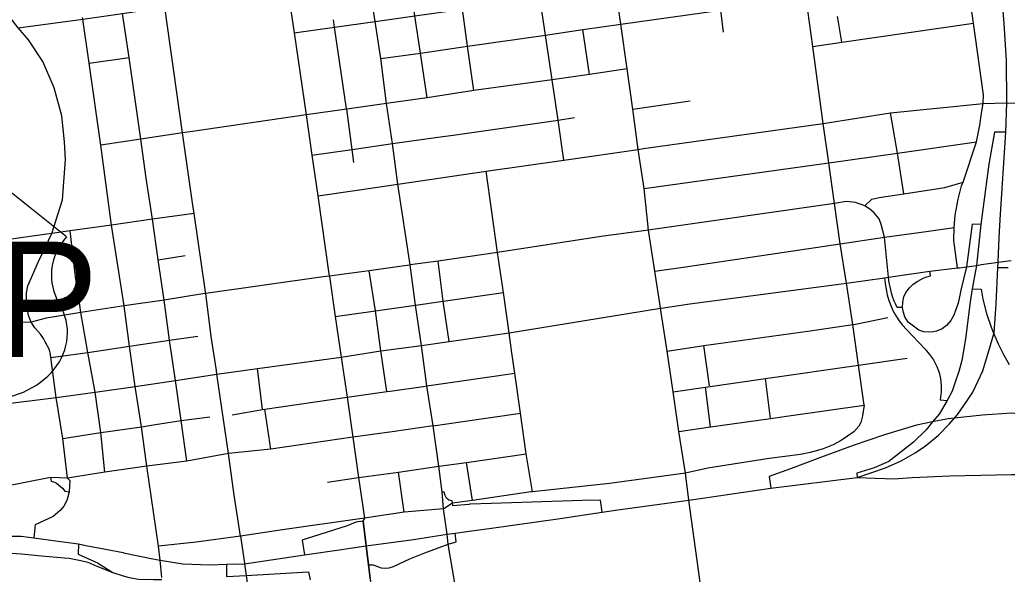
# Model space of a CAD drawing. Extents: x 1659811 to 1934326, y 644115 to 934867.
# Drawn here: x 1827284 to 1833252, y 711655 to 715005 of the extents above; entities that cross this region are included whole.
import ezdxf

# ---------------------------------------------------------------- set-up
doc = ezdxf.new("R2010")
doc.units = 0
for name, color, linetype in [('GM_P_US_Alignment', 7, 'Continuous'), ('GM_P_US_Shield', 7, 'Continuous'), ('GM_X_City_Street', 7, 'Continuous'), ('GM_X_Interchange_Ramps', 7, 'Continuous'), ('GM_X_Interstate_Route', 7, 'Continuous'), ('GM_X_US_Route', 7, 'Continuous')]:
    doc.layers.add(name, color=color, linetype=linetype)

msp = doc.modelspace()

# ---------------------------------------------------------------- linework, layer by layer
at = {"layer": 'GM_P_US_Alignment'}
msp.add_lwpolyline([(1827353, 713177), (1827170.3, 713173.9), (1826794.1, 713284), (1826509.1, 713367.4), (1826032.1, 713507)], dxfattribs=at)
at = {"layer": 'GM_P_US_Shield'}
msp.add_line((1827566.9, 713693.4), (1827204.3, 713983.4), dxfattribs=at)
for centre, start_param, end_param in [((1827982.7, 713460.4), 5.672304, 6.727422), ((1827065, 713113.2), 1.559657, 3.580859)]:
    msp.add_ellipse(centre, major_axis=(-507.6, 0), ratio=0.8, start_param=start_param, end_param=end_param, dxfattribs=at)
at = {"layer": 'GM_X_City_Street'}
for points in [[(1832386.6, 712675.8), (1832353.5, 712917.2), (1832318.5, 713163.3), (1832281.5, 713414), (1832242.9, 713650.2), (1832207.3, 713894), (1832173.6, 714139.6), (1832139.3, 714379), (1832077.5, 714844.4), (1832036.7, 715135.2), (1832002.7, 715367.2), (1831966.7, 715623.2), (1831905.2, 716037.6), (1831876.7, 716249.2), (1831851.7, 716420.2), (1831821.3, 716627), (1831793.1, 716824.4), (1831740.6, 717153), (1831717.2, 717310.3)], [(1831537.6, 714929.4), (1831520.4, 715062.6), (1831491, 715289.1), (1831454.2, 715550.1)], [(1831156.5, 713265.5), (1831122.4, 713485.2), (1831083.7, 713734.2), (1831058.1, 713985.3), (1831022.6, 714221.6), (1830988.9, 714464.6), (1830954.9, 714708.8), (1830916.9, 714978), (1830886.5, 715191.4), (1830847.2, 715464.4), (1830843, 715494.2)], [(1830573.1, 714157), (1830537.8, 714397.9), (1830501.5, 714642.8), (1830461.3, 714912.4), (1830426.9, 715142.8), (1830389.2, 715397.3)], [(1830029, 714576.8), (1829990.7, 714844.8), (1829960.2, 715068.4), (1829922.9, 715327.9)], [(1830916.9, 714978), (1831520.4, 715062.6), (1832036.7, 715135.2), (1832206.6, 715168.3), (1833005.3, 715283.8), (1833094.2, 715296.8), (1833138.5, 715303.5), (1833203.5, 715323.3), (1833259.9, 715332.4), (1833428.7, 715347.6)], [(1829746.9, 714534.2), (1829705.2, 714803.3), (1829671.4, 715029), (1829635.8, 715285.1)], [(1832952.5, 713505.2), (1832929.7, 713670.4), (1832932.2, 713750.7), (1832937.9, 713824.3), (1832955.3, 713920.2), (1832975.2, 714001.7), (1832984.9, 714022.9), (1833065.7, 714267.2), (1833086.5, 714368.7), (1833096.3, 714440.8), (1833106.9, 714499.6), (1833109.1, 714552.4), (1833048.1, 714984.6), (1833026.1, 715143.4), (1833005.3, 715283.8)], [(1827469.1, 712981.9), (1827463.3, 713011.7), (1827438.3, 713059.9), (1827428.1, 713079.6), (1827409.8, 713106), (1827376.1, 713144), (1827353, 713177), (1827348.4, 713188.6), (1827336.7, 713217.9), (1827323.7, 713301.4), (1827324, 713313), (1827324.9, 713354.2), (1827333.7, 713398.2), (1827397.7, 713543.5), (1827477, 713713), (1827542.2, 713916.3), (1827560.6, 714160.9), (1827555, 714267.2), (1827537.6, 714423.8), (1827492.2, 714594.5), (1827422.7, 714753.3), (1827336.7, 714882.8), (1827273.9, 714956.5), (1827183.1, 715072.8)], [(1828330.6, 713884.9), (1828267.5, 714322), (1828160.4, 715080.2), (1828157, 715103.2)], [(1828943.1, 714926.6), (1829187, 714960.4), (1829432.7, 714994.3), (1829671.4, 715029), (1829960.2, 715068.4), (1829983.6, 715072.1)], [(1828142, 711635.6), (1828132.5, 711739.3), (1828122.3, 711824.6), (1828052.2, 712308), (1828018.9, 712546.4), (1827982.5, 712789.6), (1827948.2, 713033.7), (1827914.4, 713277.6), (1827838, 713763.4), (1827773.3, 714248), (1827703.5, 714742.6), (1827665.5, 715008.9), (1827664, 715019.2)], [(1828294.7, 712337.6), (1828260.4, 712582.8), (1828224.9, 712824.5), (1828189.9, 713068.6), (1828156.1, 713311.4), (1828120.6, 713555.2), (1828086.4, 713799.5), (1828048.5, 714047.3), (1828016.7, 714283.7), (1827944.5, 714778), (1827906, 715043.1)], [(1829259.6, 714466.4), (1829187, 714960.4), (1829181.1, 715005.1)], [(1832251.7, 714870.1), (1832227.9, 715015.4), (1832226.6, 715025.2)], [(1829465.7, 714770.4), (1829705.2, 714803.3), (1829990.7, 714844.8), (1830461.3, 714912.4), (1830687.7, 714945.7), (1830916.9, 714978)], [(1830727.6, 714675), (1830687.7, 714945.7)], [(1832077.5, 714844.4), (1832251.7, 714870.1), (1833048.1, 714984.6)], [(1827703.5, 714742.6), (1827944.5, 714778)], [(1830954.9, 714708.8), (1830727.6, 714675), (1830501.5, 714642.8), (1830029, 714576.8), (1829746.9, 714534.2), (1829501.3, 714498.6), (1829259.9, 714463.9), (1829015.1, 714430.1), (1828328.5, 714330.8)], [(1830988.9, 714464.6), (1831335.6, 714516.1)], [(1831054.8, 714226.2), (1832139.3, 714379), (1832545.8, 714442.5), (1833106.9, 714499.6), (1833250.6, 714504.1), (1833415.9, 714499.8)], [(1829049.2, 714187.5), (1829294, 714222.1), (1829536.8, 714256.5), (1829811.8, 714295.6), (1829902.9, 714308.2), (1830537.8, 714397.9), (1830637.4, 714415.3)], [(1829303.7, 714142.8), (1829294, 714222.1), (1829259.9, 714463.9), (1829259.6, 714466.4)], [(1832628.3, 713953.7), (1832588.5, 714199), (1832545.8, 714442.5)], [(1828328.5, 714330.8), (1828267.5, 714322), (1828016.7, 714283.7), (1827773.3, 714248)], [(1831058.1, 713985.3), (1832173.6, 714139.6), (1832588.5, 714199), (1833065.7, 714267.2)], [(1829569.8, 714012.5), (1830102.3, 714089.8), (1830573.1, 714157), (1831022.6, 714221.6), (1831054.8, 714226.2)], [(1830382.5, 712153.3), (1830345.1, 712381.5), (1830309.6, 712627.2), (1830275.7, 712869.4), (1830258.3, 712991.8), (1830241.8, 713112.5), (1830207.1, 713357.2), (1830172.4, 713599.4), (1830102.3, 714089.8)], [(1829084.6, 713941.4), (1829324.2, 713976.1), (1829569.8, 714012.5)], [(1832391.8, 713879.8), (1832433.4, 713920.2), (1832477.3, 713930.7), (1832628.3, 713953.7), (1832875.5, 713992.4), (1832984.9, 714022.9)], [(1828407.1, 713360.4), (1828337.9, 713834.2), (1828330.6, 713884.9)], [(1832393.7, 713878.7), (1832391.8, 713879.8), (1832334.6, 713901.4), (1832279.7, 713906), (1832207.3, 713894), (1831096, 713735.9)], [(1832535.6, 713449.8), (1832509.6, 713691.1), (1832489.7, 713767.2), (1832477.3, 713802.8), (1832448.7, 713838.9), (1832421.9, 713860.8), (1832393.7, 713878.7)], [(1827646.3, 713280.2), (1827620.7, 713452.5), (1827588.4, 713729.8)], [(1831096, 713735.9), (1831083.7, 713734.2), (1830798.7, 713695.9), (1830172.4, 713599.4), (1829813, 713547.4), (1829643.6, 713523.8), (1829639.4, 713523.2)], [(1832242.9, 713650.2), (1832509.6, 713691.1), (1832762.2, 713726.4), (1832932.2, 713750.7)], [(1831122.4, 713485.2), (1831308.6, 713512.5), (1832242.9, 713650.2)], [(1828120.6, 713555.2), (1828283, 713579.9)], [(1829639.4, 713523.2), (1829479.5, 713499.5), (1829396.2, 713488.2), (1829154.9, 713456.1), (1829118.6, 713451)], [(1829843.4, 713304.3), (1829813, 713547.4)], [(1832963.9, 713506.7), (1833005.7, 713512.1), (1833066.9, 713521.2), (1833097.3, 713525.9)], [(1833097.3, 713525.9), (1833196.5, 713541.4), (1833275.3, 713550.6)], [(1829502.2, 712759.1), (1829466.7, 713004.8), (1829433.5, 713246.9), (1829396.2, 713488.2)], [(1831160.4, 713262.3), (1831334.6, 713287.8), (1832281.5, 713414), (1832509.7, 713446.3), (1832535.6, 713449.8), (1832785.4, 713486.5), (1832952.5, 713505.2), (1832963.9, 713506.7)], [(1829118.6, 713451), (1828408.4, 713351.1), (1828389.8, 713348.1)], [(1828389.8, 713348.1), (1828156.1, 713311.4), (1827914.4, 713277.6), (1827652.9, 713235.7), (1827506.5, 713212.3)], [(1828472.6, 712886.1), (1828441.4, 713091.5), (1828408.4, 713351.1), (1828407.1, 713360.4)], [(1829433.5, 713246.9), (1829676.6, 713279.9), (1829843.4, 713304.3), (1830207.1, 713357.2)], [(1827735.4, 712778), (1827696.2, 712995.2), (1827652.9, 713235.7), (1827646.3, 713280.2)], [(1829879.9, 713062.1), (1829843.4, 713304.3), (1829843.4, 713304.3)], [(1829189.6, 713212.2), (1829433.5, 713246.9)], [(1829711.3, 713037.7), (1829879.9, 713062.1), (1830241.8, 713112.5), (1831157.1, 713261.8), (1831160.4, 713262.3)], [(1831410.2, 711504), (1831327.8, 712102), (1831306.9, 712266.1), (1831267.1, 712517.7), (1831233, 712757.8), (1831197.2, 713003.3), (1831157.1, 713261.8), (1831156.5, 713265.5)], [(1827506.5, 713212.3), (1827444.3, 713202.4), (1827353, 713177)], [(1831197.2, 713003.3), (1831418.4, 713037.3), (1832061, 713126.5), (1832318.5, 713163.3), (1832335.4, 713166.7)], [(1832335.4, 713166.7), (1832531.4, 713206.4)], [(1827472.3, 712965.2), (1827696.2, 712995.2), (1827948.2, 713033.7), (1828189.9, 713068.6), (1828359.8, 713092.8)], [(1831453.5, 712793.9), (1831418.4, 713037.3)], [(1827573.3, 712236), (1827545.3, 712475.6), (1827504.7, 712722.5), (1827472.3, 712965.2), (1827469.1, 712981.9)], [(1831233, 712757.8), (1831428.9, 712785.2), (1831790.6, 712837.1), (1832353.5, 712917.2), (1832646.5, 712960.1)], [(1828618.6, 711885.9), (1828580, 712132.8), (1828545.9, 712384.3), (1828476.1, 712863.2), (1828472.6, 712886.1)], [(1828751.2, 712649.4), (1828720.1, 712897.7)], [(1829723, 712790.1), (1829743.6, 712793), (1829913.7, 712818.2), (1830275.7, 712869.4)], [(1831821.7, 712596.6), (1831790.6, 712837.1)], [(1827798, 712272), (1827774.6, 712511.4), (1827739.6, 712754.8), (1827735.4, 712778)], [(1828568.1, 712618.5), (1828751.2, 712649.4), (1828765.6, 712651.5), (1829263.5, 712724.4), (1829502.2, 712759.1), (1829521.9, 712761.9)], [(1829521.9, 712761.9), (1829723, 712790.1)], [(1831458.2, 712545), (1831428.9, 712785.2)], [(1828801.1, 712410.2), (1828765.6, 712651.5)], [(1829781.8, 712550.8), (1829947.6, 712574.8), (1830309.6, 712627.2)], [(1831267.1, 712517.7), (1831458.2, 712545), (1831821.7, 712596.6), (1831945.6, 712614.6), (1832386.6, 712675.8)], [(1832386.6, 712675.8), (1832378.1, 712611.2), (1832367.1, 712571.3), (1832356, 712549.2), (1832325, 712516), (1832247.6, 712462.9), (1832201.2, 712436.4), (1832139.2, 712412), (1832106.1, 712402.6)], [(1827545.3, 712475.6), (1827774.6, 712511.4), (1828018.9, 712546.4), (1828104.4, 712559.3)], [(1828104.4, 712559.3), (1828260.4, 712582.8), (1828433.5, 712606.3)], [(1829781.8, 712550.8), (1829534.4, 712516.1), (1829296.5, 712484), (1828801.1, 712410.2), (1828545.9, 712384.3), (1828522.9, 712380)], [(1828522.9, 712380), (1828294.7, 712337.6), (1828052.2, 712308)], [(1829144.9, 712211.4), (1829331.2, 712239.2), (1829572.6, 712272.2), (1829816.5, 712307.8), (1829983.2, 712330.3), (1830345.1, 712381.5)], [(1832106.1, 712402.6), (1832061.8, 712389.9), (1832002.1, 712378.8), (1831814.1, 712354.5), (1831443.1, 712295), (1831306.9, 712266.1), (1830848.7, 712202.3), (1830382.5, 712153.3), (1830372.3, 712151.8)], [(1830021.3, 712100.3), (1829983.2, 712330.3)], [(1828052.2, 712308), (1827798, 712272), (1827573.3, 712236), (1827523.4, 712237.3)], [(1829608.2, 712029.1), (1829572.6, 712272.2)], [(1827523.4, 712237.3), (1827470, 712238.6), (1827028.8, 712153.3), (1826962.1, 712138.8)], [(1830372.3, 712151.8), (1830021.3, 712100.3), (1829899.1, 712083.9), (1829853, 712054.7)], [(1829853, 712054.7), (1829844.3, 712049.1), (1829608.2, 712029.1), (1829366.8, 711994.4)], [(1829865.8, 708495.7), (1829823.7, 708787.6), (1829782.3, 709080.2), (1829740.3, 709373.6), (1829697.1, 709668.7), (1829657.7, 709960.6), (1829623.5, 710191), (1829594.3, 710329.8), (1829550.7, 710687.2), (1829519.7, 710904.6), (1829488.9, 711124.2), (1829458, 711343.2), (1829402.4, 711631.5), (1829392, 711711.4), (1829377.2, 711826), (1829358.8, 711975.5), (1829366.8, 711994.4)], [(1828618.6, 711885.9), (1828351.2, 711849.4), (1828122.3, 711824.6)], [(1827095.3, 711789.8), (1827205.4, 711783.7), (1827294.4, 711778.8), (1827415.2, 711766.8), (1827555, 711754.5)], [(1827555, 711754.5), (1827583.2, 711752.1), (1827652.4, 711738.3), (1827695.6, 711727.2), (1827750.1, 711703.6), (1827847.4, 711665.2)]]:
    msp.add_lwpolyline(points, dxfattribs=at)
at = {"layer": 'GM_X_Interchange_Ramps'}
for points in [[(1833243.2, 714325.4), (1833175.2, 714326.5), (1833141.7, 714132.3), (1833106.8, 713875.2), (1833092.6, 713769), (1833066.9, 713521.2), (1833040.7, 713379.7), (1833029.1, 713300.3), (1832999.6, 713076.6), (1832977.5, 712946.3), (1832960.3, 712879.9), (1832938.2, 712816), (1832918.5, 712761.9), (1832889.1, 712705.5), (1832839.9, 712621.8), (1832800.4, 712574.9), (1832761.3, 712528.4), (1832685.1, 712452.2), (1832536.3, 712335.9), (1832447.5, 712297.6), (1832343.8, 712264.8), (1832344.4, 712238.6)], [(1833092.6, 713769), (1833039.4, 713769.8), (1833005.7, 713512.1), (1832972.6, 713371.1), (1832964.5, 713330.8), (1832954.8, 713293.6), (1832939.9, 713249.1), (1832928.5, 713220.5), (1832911.6, 713188), (1832886.1, 713158.6), (1832858.1, 713138.4), (1832825.6, 713124.4), (1832796.2, 713118.3), (1832748.7, 713120.3), (1832718.9, 713129.1), (1832654.2, 713177.3), (1832633.5, 713210.9), (1832624.3, 713236.7), (1832619.7, 713266.3), (1832620.5, 713298.5), (1832628.1, 713330), (1832640.1, 713356.4), (1832661.1, 713385.3), (1832684.5, 713406.7), (1832712.1, 713426.1), (1832744.6, 713442.9), (1832766.9, 713451.5), (1832789.1, 713457.7), (1832785.4, 713486.5)], [(1833258.1, 713505.6), (1833194.9, 713505.6)], [(1832509.7, 713446.3), (1832514.7, 713413.1), (1832519.9, 713375.4), (1832526.7, 713343.5), (1832536.7, 713309.3), (1832547.8, 713279.2), (1832561.8, 713248.6), (1832577.6, 713219.4), (1832595.9, 713191), (1832618.1, 713161.4), (1832644.8, 713131.4), (1832755.3, 713013.8), (1832782.9, 712983.2), (1832805.7, 712950.6), (1832826.5, 712910.5), (1832840.1, 712873), (1832849, 712834.8), (1832853.2, 712796.3), (1832852.7, 712757.2), (1832846.9, 712707.7), (1832889.1, 712705.5)], [(1832619.7, 713266.3), (1832586.8, 713267.1), (1832578.1, 713284.4), (1832568.9, 713305.6), (1832559.1, 713332.6), (1832553.2, 713353), (1832548.6, 713372.7), (1832545.1, 713392.2), (1832538.6, 713415.8), (1832535.6, 713449.8)], [(1833040.7, 713379.7), (1833094.5, 713376.9), (1833104.3, 713316.9), (1833126.6, 713230), (1833154.9, 713147), (1833171.6, 713106.7), (1833196.7, 713046.1), (1833229.6, 712981.9), (1833264.7, 712921.7)], [(1834414.6, 712430.6), (1834393.8, 712379.2), (1834239.3, 712436.7), (1834093.9, 712482.2), (1833924.3, 712536.7), (1833769.8, 712576.1), (1833603.2, 712603.4), (1833534.2, 712610.2), (1833448.7, 712618.6), (1833296.3, 712626.7), (1833279, 712627.6), (1833103.4, 712615.5), (1832933.3, 712598.2), (1832894.4, 712594.3), (1832800.4, 712574.9), (1832703.5, 712554.9), (1832509.7, 712497.3), (1832321.9, 712433.7), (1832106.8, 712354.9), (1831943.2, 712291.3), (1831813, 712245.8), (1831823.7, 712174.8)], [(1827573.3, 712236), (1827586, 712221.1), (1827582, 712153.7), (1827573.5, 712114.5), (1827567.4, 712095.7), (1827549.5, 712065.9), (1827528.1, 712040.9), (1827485.3, 712002.8), (1827377.1, 711953.4), (1827369.2, 711874.8)], [(1827470, 712238.6), (1827473.7, 712216.4), (1827493.5, 712211.2), (1827505.9, 712206), (1827542.3, 712174.8), (1827556.8, 712156.1), (1827582, 712153.7)], [(1829899.1, 712083.9), (1829897.3, 712098.7), (1829877, 712102.2), (1829862.7, 712114), (1829854.9, 712130), (1829849.3, 712151), (1829836.8, 712150)], [(1830804.3, 712030), (1830793.8, 712102.8), (1830682.6, 712099.6), (1830135, 712083.1), (1830005.2, 712077.4), (1829998.3, 712076.9), (1829900.9, 712069.2), (1829899.1, 712083.9)], [(1829358.8, 711975.5), (1829315.7, 711969.9), (1829262.2, 711947.2), (1829015.1, 711869), (1828990.9, 711860.7), (1829004.9, 711772.2)], [(1829392, 711711.4), (1829420.5, 711711.9), (1829468.2, 711694.1), (1829495, 711691.1), (1829516.6, 711694.1), (1829543.4, 711702.4), (1829640.9, 711748.6), (1829731.5, 711784.9), (1829873.8, 711835.6), (1829921.6, 711850.6), (1829916.3, 711903.3)], [(1827639.2, 711837.9), (1827637.7, 711776.9), (1827753.1, 711723.2), (1827815.1, 711686.3), (1827847.4, 711665.2), (1827908.9, 711645), (1827945.8, 711634.8), (1828002, 711625.5), (1828091.7, 711624.1), (1828143.2, 711622.6)], [(1828532.6, 711714.9), (1828533.1, 711640.6), (1828651.6, 711647.2), (1829029.9, 711669), (1829038.7, 711622)]]:
    msp.add_lwpolyline(points, dxfattribs=at)
at = {"layer": 'GM_X_Interstate_Route'}
for points in [[(1833204.4, 713688.4), (1833210.3, 713798.6), (1833243.2, 714325.4), (1833250.6, 714504.1), (1833248.8, 714759.2), (1833233.3, 714982), (1833216, 715211.4), (1833209.8, 715266.5), (1833203.5, 715323.3), (1833148.8, 715803.9)], [(1833196.5, 713541.4), (1833204.4, 713688.4)], [(1833194.9, 713505.6), (1833196.5, 713541.4)], [(1832926.1, 712589.9), (1832933.3, 712598.2), (1832953.6, 712621.7), (1833008.2, 712700.1), (1833045, 712755.9), (1833104.3, 712884.2), (1833151.8, 713038.5), (1833171.6, 713106.7), (1833173.2, 713112.2), (1833185, 713287.9), (1833194.9, 713505.6)], [(1832344.4, 712238.6), (1832516.7, 712297.5), (1832610.5, 712340.3), (1832696, 712389), (1832757.7, 712431.7), (1832836, 712494.7), (1832901.3, 712561.1), (1832926.1, 712589.9)], [(1831823.7, 712174.8), (1832344.4, 712238.6)], [(1832344.4, 712238.6), (1832566.2, 712230.6), (1832676.8, 712239.4), (1832905.2, 712250.4), (1833277.7, 712257.9), (1833682.1, 712257.2), (1834105.3, 712241.9), (1834151.8, 712239.5)], [(1830884.9, 712041.1), (1831327.8, 712102), (1831823.7, 712174.8)], [(1830121.4, 711931.3), (1830550, 711991.8), (1830804.3, 712030), (1830884.9, 712041.1)], [(1829377.2, 711826), (1829662.8, 711865), (1829866.8, 711896.3), (1829916.3, 711903.3)], [(1829916.3, 711903.3), (1830014.4, 711916.3), (1830121.4, 711931.3)], [(1826089, 711811.6), (1826456.2, 711853.3), (1826694.7, 711869.2), (1827068.8, 711884.1), (1827073.9, 711884.2), (1827292.2, 711885.7), (1827369.2, 711874.8)], [(1827369.2, 711874.8), (1827517.1, 711853.8), (1827639.2, 711837.9), (1827684.1, 711829.2)], [(1827684.1, 711829.2), (1827802.7, 711806.2), (1827908.5, 711785.3)], [(1827908.5, 711785.3), (1827910.4, 711784.9), (1828087.7, 711748.5)], [(1828532.6, 711714.9), (1828642.9, 711718.4), (1829004.9, 711772.2), (1829228.3, 711804.4)], [(1829228.3, 711804.4), (1829281.8, 711812.1), (1829377.2, 711826)], [(1828087.7, 711748.5), (1828132.5, 711739.3)], [(1828132.5, 711739.3), (1828270.5, 711718.4), (1828431.1, 711712.3), (1828532.6, 711714.9)]]:
    msp.add_lwpolyline(points, dxfattribs=at)
at = {"layer": 'GM_X_US_Route'}
for points in [[(1829569.8, 714012.5), (1829536.8, 714256.5), (1829501.3, 714498.6), (1829465.7, 714770.4), (1829432.7, 714994.3), (1829392.7, 715253)], [(1828905.1, 715184.5), (1828943.1, 714926.6), (1829015.1, 714430.1), (1829049.2, 714187.5), (1829084.6, 713941.4)], [(1827273.9, 714956.5), (1827273.9, 714956.5), (1827665.5, 715008.9), (1827906, 715043.1), (1828160.4, 715080.2)], [(1829643.6, 713523.8), (1829569.8, 714012.5)], [(1829084.6, 713941.4), (1829154.9, 713456.1), (1829155.2, 713454.3)], [(1828337.9, 713834.2), (1828086.4, 713799.5), (1827838, 713763.4), (1827588.4, 713729.8), (1827477, 713713), (1827446.9, 713708.9)], [(1827446.9, 713708.9), (1826987.8, 713645.8), (1826629.1, 713596.6), (1826607.9, 713593.4)], [(1829711.3, 713037.7), (1829676.6, 713279.9), (1829643.6, 713523.8)], [(1829155.2, 713454.3), (1829189.6, 713212.2), (1829227, 712967.4)], [(1829227, 712967.4), (1829466.7, 713004.8), (1829711.3, 713037.7)], [(1829844.3, 712049.1), (1829836.8, 712150), (1829816.5, 712307.8), (1829781.8, 712550.8), (1829743.6, 712793), (1829711.3, 713037.7)], [(1828476.1, 712863.2), (1828720.1, 712897.7), (1829227, 712967.4)], [(1829227, 712967.4), (1829263.5, 712724.4), (1829296.5, 712484), (1829331.2, 712239.2), (1829366.8, 711994.4)], [(1827145, 712678), (1827504.7, 712722.5), (1827739.6, 712754.8), (1827982.5, 712789.6), (1828224.9, 712824.5), (1828476.1, 712863.2)], [(1829866.8, 711896.3), (1829844.3, 712049.1)], [(1829366.8, 711994.4), (1828872.1, 711923.2), (1828618.6, 711885.9)], [(1829366.8, 711994.4), (1829358.8, 711975.5), (1829375.1, 711843.4)], [(1828618.6, 711885.9), (1828642.4, 711721.5)], [(1829375.1, 711843.4), (1829377.2, 711826), (1829392, 711711.4), (1829402.4, 711631.5)], [(1829913.7, 711600.3), (1829873.8, 711835.6), (1829866.8, 711896.3)], [(1828642.4, 711721.5), (1828642.9, 711718.4), (1828651.6, 711647.2), (1828664.6, 711556.9)]]:
    msp.add_lwpolyline(points, dxfattribs=at)

# ---------------------------------------------------------------- texts
at = {"layer": 'GM_P_US_Shield'}
msp.add_text('62P', height=696.1, dxfattribs=at).set_placement((1826104.4, 712968.3))

doc.saveas('drawing.dxf')
